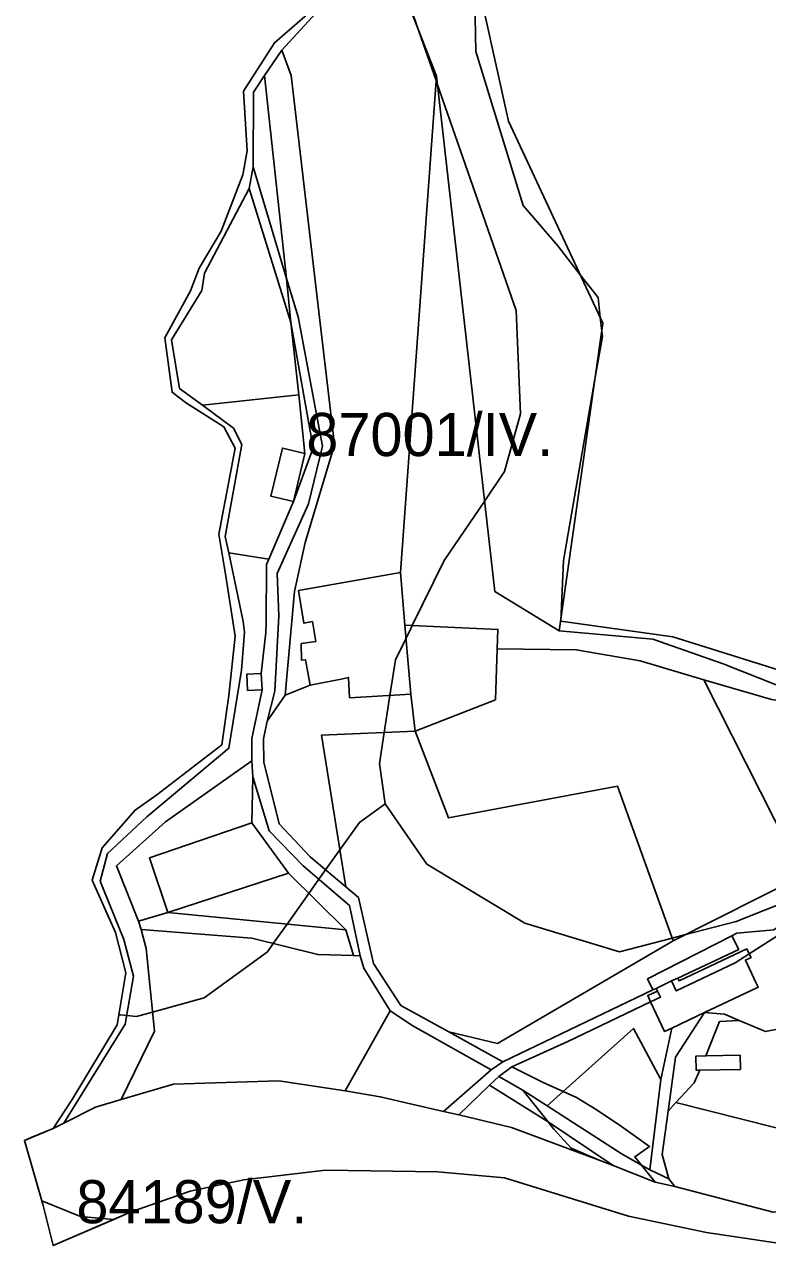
# Model space of a CAD drawing. Extents: x -477304 to -465429, y -1159113 to -1149210.
# Drawn here: x -476424 to -476165.5, y -1154811.2 to -1154386.5 of the extents above; entities that cross this region are included whole.
import ezdxf

# ---------------------------------------------------------------- set-up
doc = ezdxf.new("R2010")
doc.units = 0
for name, color, linetype in [('BPEJ_s', 7, 'Continuous'), ('ostatni_s', 7, 'Continuous'), ('PUPFL_s', 7, 'Continuous'), ('sad_s', 7, 'Continuous'), ('trav_porost_s', 7, 'Continuous'), ('voda_s', 7, 'Continuous'), ('zahrada_s', 7, 'Continuous')]:
    doc.layers.add(name, color=color, linetype=linetype)

msp = doc.modelspace()

# ---------------------------------------------------------------- linework, layer by layer
at = {"layer": 'BPEJ_s'}
msp.add_line((-476424, -1154774.59), (-476421.77, -1154782.29), dxfattribs=at)
for points in [[(-476296, -1154362.5), (-476286.82, -1154388.85), (-476280.84, -1154406.04), (-476280.42, -1154407.25), (-476253, -1154486), (-476251.5, -1154522), (-476257, -1154542), (-476263.93, -1154552.24), (-476278, -1154573), (-476289.11, -1154595.55), (-476289.63, -1154596.61), (-476291.28, -1154599.94), (-476295, -1154607.5), (-476296.89, -1154619.87), (-476298.86, -1154632.76), (-476300.5, -1154643.5), (-476298.5, -1154657.5), (-476307.5, -1154664), (-476314.31, -1154673.57), (-476319.26, -1154680.54), (-476321.57, -1154683.79), (-476325.08, -1154688.72), (-476332.68, -1154699.41), (-476337.44, -1154706.1), (-476339.5, -1154709), (-476361.5, -1154725), (-476379.46, -1154729.97), (-476385, -1154731.5), (-476388.39, -1154731.18), (-476390.61, -1154730.98), (-476391.14, -1154730.93), (-476388.72, -1154716.36), (-476392.27, -1154702.32), (-476400.43, -1154684.13), (-476396.97, -1154672.91), (-476385.5, -1154659.74), (-476377.93, -1154654.43), (-476355.38, -1154636.99), (-476352.89, -1154619.91), (-476350.67, -1154599.28), (-476353.92, -1154578.34), (-476356.44, -1154563.75), (-476350.71, -1154533.84), (-476354.61, -1154526.51), (-476368, -1154518), (-476372.66, -1154514.46), (-476375.12, -1154495.48), (-476366.22, -1154479.23), (-476363.24, -1154471.25), (-476355.56, -1154458.39), (-476348.01, -1154438.89), (-476346.57, -1154430.47), (-476347.83, -1154409.7), (-476337.07, -1154392.92), (-476324.76, -1154382.25)], [(-476135.67, -1154682.27), (-476176.5, -1154698.5), (-476194.42, -1154703.15), (-476198.75, -1154704.27), (-476217, -1154709), (-476250, -1154699), (-476284, -1154678.5), (-476298.5, -1154657.5), (-476300.5, -1154643.5), (-476298.86, -1154632.76), (-476296.89, -1154619.87), (-476295, -1154607.5), (-476291.28, -1154599.94), (-476289.63, -1154596.61), (-476289.11, -1154595.55), (-476278, -1154573), (-476263.93, -1154552.24), (-476257, -1154542), (-476251.5, -1154522), (-476253, -1154486), (-476280.42, -1154407.25), (-476280.84, -1154406.04), (-476286.82, -1154388.85), (-476296, -1154362.5)], [(-476267.61, -1154366.03), (-476267, -1154396), (-476250.5, -1154449.5), (-476238.5, -1154463.5), (-476230.68, -1154473.56), (-476224.5, -1154481.5), (-476223.73, -1154488.41), (-476223.2, -1154493.16), (-476223, -1154495), (-476225.57, -1154509.85), (-476236.5, -1154573), (-476237.5, -1154594), (-476198.5, -1154599.5), (-476160, -1154611.5)], [(-476267.61, -1154366.03), (-476267, -1154396), (-476250.5, -1154449.5), (-476238.5, -1154463.5), (-476230.68, -1154473.56), (-476224.5, -1154481.5), (-476223.73, -1154488.41), (-476223.2, -1154493.16), (-476223, -1154495), (-476225.57, -1154509.85), (-476236.5, -1154573), (-476237.5, -1154594)], [(-476237.5, -1154594), (-476198.5, -1154599.5), (-476160, -1154611.5)], [(-476135.67, -1154682.27), (-476176.5, -1154698.5), (-476194.42, -1154703.15), (-476198.75, -1154704.27), (-476217, -1154709), (-476250, -1154699), (-476284, -1154678.5), (-476298.5, -1154657.5), (-476307.5, -1154664), (-476314.31, -1154673.57), (-476319.26, -1154680.54), (-476321.57, -1154683.79), (-476325.08, -1154688.72), (-476332.68, -1154699.41), (-476337.44, -1154706.1), (-476339.5, -1154709), (-476361.5, -1154725), (-476379.46, -1154729.97), (-476385, -1154731.5), (-476388.39, -1154731.18), (-476390.61, -1154730.98), (-476391.14, -1154730.93), (-476391.71, -1154734.39), (-476407.45, -1154760.38), (-476414.05, -1154770.46), (-476421.61, -1154773.6), (-476424, -1154774.59)], [(-476421.77, -1154782.29), (-476417.9, -1154795.64), (-476417.9, -1154795.64), (-476404.5, -1154801), (-476392.93, -1154802.09), (-476386.83, -1154799.46), (-476366.37, -1154792.2), (-476347.65, -1154788.32), (-476319.3, -1154784.9), (-476280.22, -1154785.49), (-476257.01, -1154787.6), (-476213.88, -1154800.9), (-476186.81, -1154806.62), (-476159.5, -1154810.64)]]:
    msp.add_lwpolyline(points, dxfattribs=at)
msp.add_lwpolyline([(-476392.93, -1154802.09), (-476413.96, -1154811.16), (-476417.45, -1154797.2), (-476417.9, -1154795.64), (-476417.9, -1154795.64), (-476404.5, -1154801)], close=True, dxfattribs=at)
at = {"layer": 'ostatni_s'}
for points in [[(-476316.12, -1154532.77), (-476326.32, -1154566.63), (-476330.07, -1154583.78), (-476333.37, -1154619.77), (-476339.52, -1154628.76), (-476336.89, -1154618.41), (-476335.56, -1154592.24), (-476336.08, -1154577.42), (-476325.15, -1154553.27), (-476320.29, -1154533.23), (-476328.84, -1154488.25), (-476332.87, -1154474.84), (-476340.47, -1154404.31), (-476334.48, -1154395.5), (-476331.19, -1154404.34), (-476322.97, -1154474.7)], [(-476323.55, -1154533.75), (-476331.29, -1154490.17), (-476332.87, -1154474.84), (-476328.84, -1154488.25), (-476320.29, -1154533.23), (-476325.15, -1154553.27), (-476336.08, -1154577.42), (-476335.56, -1154592.24), (-476336.89, -1154618.41), (-476339.52, -1154628.76), (-476340.89, -1154635.01), (-476340.79, -1154643.03), (-476335.36, -1154664.5), (-476324.65, -1154676.02), (-476312.26, -1154686.42), (-476307.85, -1154690.13), (-476302.58, -1154713.13), (-476293.04, -1154727.65), (-476276.4, -1154736.89), (-476257.57, -1154747.22), (-476261.71, -1154750.06), (-476288.93, -1154734.8), (-476296.82, -1154729.55), (-476305.95, -1154714.68), (-476307.26, -1154710.42), (-476310.98, -1154692.9), (-476327.06, -1154679.07), (-476338.83, -1154666.91), (-476344.6, -1154648.19), (-476344.86, -1154642.65), (-476344.91, -1154634.79), (-476341.33, -1154617.86), (-476341.61, -1154612.22), (-476340.04, -1154597.96), (-476339.93, -1154594.46), (-476339.78, -1154574.3), (-476338.98, -1154572.43), (-476330.45, -1154552.44)], [(-476330.45, -1154552.44), (-476326.49, -1154535.73), (-476328.52, -1154515.32), (-476331.29, -1154490.17), (-476323.55, -1154533.75)], [(-476326.49, -1154535.73), (-476330.45, -1154552.44), (-476338.26, -1154550.59), (-476334.3, -1154533.88)], [(-476346.4, -1154618.11), (-476341.33, -1154617.86), (-476344.91, -1154634.79), (-476344.86, -1154642.65), (-476374.89, -1154663.87), (-476391.99, -1154679.1), (-476384.38, -1154698.39), (-476383.37, -1154701.23), (-476381.66, -1154707.82), (-476378.81, -1154736.56), (-476390.41, -1154760.37), (-476399.28, -1154763), (-476410.25, -1154768.54), (-476388.91, -1154734.17), (-476386.02, -1154717.52), (-476389.47, -1154704.78), (-476397.69, -1154684.47), (-476395.05, -1154674.78), (-476381.45, -1154662.09), (-476352.89, -1154638.23), (-476348.47, -1154611.07), (-476347.41, -1154597.82), (-476347.95, -1154594.2), (-476352.96, -1154570.23), (-476338.98, -1154572.43), (-476339.78, -1154574.3), (-476339.93, -1154594.46), (-476340.04, -1154597.96), (-476341.61, -1154612.22), (-476346.68, -1154612.47)], [(-476310.9, -1154620.67), (-476311.3, -1154613.57), (-476313.81, -1154614.18), (-476324.63, -1154616.26), (-476326.23, -1154607.48), (-476327.69, -1154607.56), (-476327.7, -1154601.82), (-476322.7, -1154601.12), (-476323.83, -1154594.21), (-476326.82, -1154594.74), (-476328.68, -1154583.38), (-476293.18, -1154577.08), (-476291.65, -1154595.44), (-476289.65, -1154619.46)], [(-476346.68, -1154612.47), (-476341.61, -1154612.22), (-476341.33, -1154617.86), (-476346.4, -1154618.11)], [(-476196.33, -1154719.12), (-476196.8, -1154718.13), (-476175.59, -1154708.18), (-476177.93, -1154703.42), (-476176.24, -1154702.49), (-476163.4, -1154701.34), (-476130.13, -1154678.46), (-476129.17, -1154680.68), (-476162.29, -1154703.52), (-476171.9, -1154709.68), (-476172.72, -1154707.98)], [(-476175.38, -1154732.86), (-476180.53, -1154730.65), (-476187.48, -1154730.16), (-476169.24, -1154721.57), (-476168.8, -1154721.36), (-476169.61, -1154719.63), (-476173.24, -1154711.89), (-476171.28, -1154710.96), (-476171.9, -1154709.68), (-476162.29, -1154703.52), (-476157.81, -1154726.68), (-476157.54, -1154728.08), (-476156.24, -1154734.8), (-476166.3, -1154736.74)], [(-476202.83, -1154724.8), (-476203.83, -1154722.66), (-476204.27, -1154721.72), (-476198.93, -1154719.15), (-476197.32, -1154722.6), (-476176.84, -1154712.84), (-476171.9, -1154709.68), (-476171.28, -1154710.96), (-476173.24, -1154711.89), (-476169.61, -1154719.63), (-476168.8, -1154721.36), (-476169.24, -1154721.57), (-476187.48, -1154730.16), (-476198.87, -1154735.52), (-476201.38, -1154736.7), (-476206.22, -1154726.43)], [(-476197.32, -1154722.6), (-476198.93, -1154719.15), (-476196.8, -1154718.13), (-476196.33, -1154719.12), (-476172.72, -1154707.98), (-476171.9, -1154709.68), (-476176.84, -1154712.84)], [(-476207.24, -1154724.26), (-476206.22, -1154726.43), (-476234.99, -1154740.22), (-476254.52, -1154749.03), (-476258.96, -1154752.37), (-476262.21, -1154755.33), (-476272.91, -1154765.69), (-476278.31, -1154764.52), (-476261.71, -1154750.06), (-476257.57, -1154747.22), (-476205.41, -1154722.27), (-476204.27, -1154721.72), (-476203.83, -1154722.66)], [(-476206.22, -1154726.43), (-476207.24, -1154724.26), (-476203.83, -1154722.66), (-476202.83, -1154724.8)], [(-476212.19, -1154735.64), (-476236.66, -1154757.59), (-476243.58, -1154754.44), (-476254.52, -1154749.03), (-476234.99, -1154740.22), (-476206.22, -1154726.43), (-476201.38, -1154736.7), (-476198.87, -1154735.52), (-476202.67, -1154753.39)], [(-476206.51, -1154784.85), (-476202.67, -1154753.39), (-476198.87, -1154735.52), (-476187.48, -1154730.16), (-476197.53, -1154745.68), (-476200.12, -1154764.43), (-476202.2, -1154779.49), (-476199.92, -1154787.92)], [(-476236.66, -1154757.59), (-476212.19, -1154735.64), (-476202.67, -1154753.39), (-476206.51, -1154784.85), (-476209.36, -1154783.24), (-476211.75, -1154780.27), (-476206.56, -1154776.66), (-476216.38, -1154769.72), (-476225.11, -1154763.86), (-476232.02, -1154759.7)], [(-476174.99, -1154749.93), (-476175.08, -1154744.99), (-476186.99, -1154745.21), (-476182.21, -1154733.26), (-476175.38, -1154732.86), (-476166.3, -1154736.74), (-476156.24, -1154734.8), (-476151.49, -1154773.02), (-476197.51, -1154761.46), (-476191.03, -1154754.54), (-476189.15, -1154750.19)], [(-476190.45, -1154745.27), (-476186.99, -1154745.21), (-476175.08, -1154744.99), (-476174.99, -1154749.93), (-476189.15, -1154750.19), (-476190.36, -1154750.21)], [(-476250.7, -1154757.16), (-476258.96, -1154752.37), (-476254.52, -1154749.03), (-476243.58, -1154754.44), (-476236.66, -1154757.59), (-476242.25, -1154762.6)], [(-476262.21, -1154755.33), (-476258.96, -1154752.37), (-476250.7, -1154757.16), (-476241.9, -1154768.17)], [(-476241.9, -1154768.17), (-476239.9, -1154770.68), (-476233.85, -1154777.26), (-476224.17, -1154781.46), (-476254.6, -1154770.1), (-476272.91, -1154765.69), (-476262.21, -1154755.33)], [(-476219.25, -1154783.35), (-476241.9, -1154768.17), (-476250.7, -1154757.16), (-476242.25, -1154762.6), (-476216.12, -1154779.43), (-476209.36, -1154783.24), (-476204.6, -1154789.16)], [(-476216.12, -1154779.43), (-476242.25, -1154762.6), (-476236.66, -1154757.59), (-476232.02, -1154759.7), (-476225.11, -1154763.86), (-476216.38, -1154769.72), (-476206.56, -1154776.66), (-476211.75, -1154780.27), (-476209.36, -1154783.24)], [(-476233.85, -1154777.26), (-476239.9, -1154770.68), (-476241.9, -1154768.17), (-476219.25, -1154783.35), (-476224.17, -1154781.46)], [(-476206.51, -1154784.85), (-476199.92, -1154787.92), (-476197.83, -1154790.6), (-476204.6, -1154789.16), (-476209.36, -1154783.24)]]:
    msp.add_lwpolyline(points, close=True, dxfattribs=at)
at = {"layer": 'PUPFL_s'}
msp.add_lwpolyline([(-476304.09, -1154294.52), (-476291.66, -1154259.44), (-476292.16, -1154225.65), (-476267.11, -1154228.72), (-476263.77, -1154256.99), (-476273.31, -1154288.55), (-476269.2, -1154333.55), (-476268.73, -1154360.94), (-476255.64, -1154420.18), (-476222.81, -1154490.38), (-476237.98, -1154597.39), (-476260.36, -1154583.68), (-476280.73, -1154404.52), (-476300.95, -1154352.54), (-476288.06, -1154334.82), (-476302.82, -1154308.33)], close=True, dxfattribs=at)
msp.add_lwpolyline([(-476156.97, -1154618.41), (-476181.02, -1154608.9), (-476205.4, -1154600.25), (-476237.98, -1154597.39), (-476222.81, -1154490.38), (-476255.64, -1154420.18), (-476268.73, -1154360.94)], dxfattribs=at)
at = {"layer": 'sad_s'}
msp.add_lwpolyline([(-476320.67, -1154633.66), (-476288.08, -1154632.32), (-476276.52, -1154662.47), (-476217.72, -1154651.45), (-476198.43, -1154705.16), (-476259.47, -1154740.95), (-476276.4, -1154736.89), (-476293.04, -1154727.65), (-476302.58, -1154713.13), (-476307.85, -1154690.13), (-476312.26, -1154686.42)], close=True, dxfattribs=at)
at = {"layer": 'trav_porost_s'}
for points in [[(-476300.95, -1154352.54), (-476280.73, -1154404.52), (-476293.18, -1154577.08), (-476328.68, -1154583.38), (-476326.82, -1154594.74), (-476323.83, -1154594.21), (-476322.7, -1154601.12), (-476327.7, -1154601.82), (-476327.69, -1154607.56), (-476326.23, -1154607.48), (-476324.63, -1154616.26), (-476333.37, -1154619.77), (-476330.07, -1154583.78), (-476326.32, -1154566.63), (-476316.12, -1154532.77), (-476322.97, -1154474.7), (-476331.19, -1154404.34), (-476334.48, -1154395.5), (-476322.71, -1154382.59)], [(-476163.4, -1154701.34), (-476176.24, -1154702.49), (-476177.93, -1154703.42), (-476207.3, -1154718.41), (-476205.41, -1154722.27), (-476257.57, -1154747.22), (-476276.4, -1154736.89), (-476259.47, -1154740.95), (-476198.43, -1154705.16), (-476153.3, -1154682.48)]]:
    msp.add_lwpolyline(points, dxfattribs=at)
for points in [[(-476340.47, -1154404.31), (-476332.87, -1154474.84), (-476344.49, -1154436), (-476344.36, -1154410.04)], [(-476291.65, -1154595.44), (-476293.18, -1154577.08), (-476280.73, -1154404.52), (-476260.36, -1154583.68), (-476237.98, -1154597.39), (-476205.4, -1154600.25), (-476181.02, -1154608.9), (-476156.97, -1154618.41), (-476121.26, -1154628.12), (-476164.18, -1154621.32), (-476187.76, -1154614.43), (-476209.8, -1154607.87), (-476232.07, -1154603.98), (-476259.55, -1154603.63), (-476259.31, -1154596.89)], [(-476331.29, -1154490.17), (-476345.89, -1154443.54), (-476344.49, -1154436), (-476332.87, -1154474.84)], [(-476362.12, -1154518.96), (-476370.12, -1154513.09), (-476372.86, -1154496.23), (-476362.31, -1154479.08), (-476361.4, -1154472.98), (-476345.89, -1154443.54), (-476331.29, -1154490.17), (-476328.52, -1154515.32)], [(-476348.41, -1154532.63), (-476351.3, -1154526.89), (-476362.12, -1154518.96), (-476328.52, -1154515.32), (-476326.49, -1154535.73), (-476334.3, -1154533.88), (-476338.26, -1154550.59), (-476330.45, -1154552.44), (-476338.98, -1154572.43), (-476352.96, -1154570.23), (-476354.14, -1154564.61)], [(-476260.17, -1154621.36), (-476288.08, -1154632.32), (-476289.65, -1154619.46), (-476291.65, -1154595.44), (-476259.31, -1154596.89), (-476259.55, -1154603.63)], [(-476288.08, -1154632.32), (-476260.17, -1154621.36), (-476259.55, -1154603.63), (-476232.07, -1154603.98), (-476209.8, -1154607.87), (-476187.76, -1154614.43), (-476153.3, -1154682.48), (-476198.43, -1154705.16), (-476217.72, -1154651.45), (-476276.52, -1154662.47)], [(-476187.76, -1154614.43), (-476164.18, -1154621.32), (-476121.26, -1154628.12), (-476096.08, -1154627.01), (-476068.28, -1154614.39), (-476065.08, -1154619.8), (-476114.35, -1154658.78), (-476153.3, -1154682.48)], [(-476344.6, -1154648.19), (-476344.89, -1154664.15), (-476380.53, -1154676.31), (-476374.09, -1154695.38), (-476384.38, -1154698.39), (-476391.99, -1154679.1), (-476374.89, -1154663.87), (-476344.86, -1154642.65)], [(-476344.89, -1154664.15), (-476344.6, -1154648.19), (-476338.83, -1154666.91), (-476327.06, -1154679.07), (-476310.98, -1154692.9), (-476307.26, -1154710.42), (-476309.57, -1154710.35), (-476312.24, -1154701.4), (-476332.16, -1154681.72)], [(-476380.53, -1154676.31), (-476344.89, -1154664.15), (-476332.16, -1154681.72), (-476374.09, -1154695.38)], [(-476312.24, -1154701.4), (-476374.09, -1154695.38), (-476332.16, -1154681.72)], [(-476374.09, -1154695.38), (-476312.24, -1154701.4), (-476309.57, -1154710.35), (-476321.97, -1154709.96), (-476344.91, -1154704.23), (-476383.37, -1154701.23), (-476384.38, -1154698.39)], [(-476372.21, -1154754.98), (-476390.41, -1154760.37), (-476378.81, -1154736.56), (-476381.66, -1154707.82), (-476383.37, -1154701.23), (-476344.91, -1154704.23), (-476321.97, -1154709.96), (-476309.57, -1154710.35), (-476307.26, -1154710.42), (-476305.95, -1154714.68), (-476296.82, -1154729.55), (-476312.47, -1154757.37), (-476335.5, -1154753.91)], [(-476205.41, -1154722.27), (-476207.3, -1154718.41), (-476177.93, -1154703.42), (-476175.59, -1154708.18), (-476196.8, -1154718.13), (-476198.93, -1154719.15), (-476204.27, -1154721.72)], [(-476261.71, -1154750.06), (-476278.31, -1154764.52), (-476300.24, -1154759.4), (-476312.47, -1154757.37), (-476296.82, -1154729.55), (-476288.93, -1154734.8)], [(-476182.21, -1154733.26), (-476186.99, -1154745.21), (-476190.45, -1154745.27), (-476190.36, -1154750.21), (-476189.15, -1154750.19), (-476191.03, -1154754.54), (-476197.51, -1154761.46), (-476200.12, -1154764.43), (-476197.53, -1154745.68), (-476187.48, -1154730.16), (-476180.53, -1154730.65), (-476175.38, -1154732.86)], [(-476199.92, -1154787.92), (-476202.2, -1154779.49), (-476200.12, -1154764.43), (-476197.51, -1154761.46), (-476151.49, -1154773.02), (-476148.23, -1154799.19), (-476163.64, -1154799.53), (-476197.83, -1154790.6)]]:
    msp.add_lwpolyline(points, close=True, dxfattribs=at)
at = {"layer": 'voda_s'}
for points in [[(-476322.71, -1154382.59), (-476334.48, -1154395.5), (-476340.47, -1154404.31), (-476344.36, -1154410.04), (-476344.49, -1154436), (-476345.89, -1154443.54), (-476361.4, -1154472.98), (-476362.31, -1154479.08), (-476372.86, -1154496.23), (-476370.12, -1154513.09), (-476362.12, -1154518.96), (-476351.3, -1154526.89), (-476348.41, -1154532.63), (-476354.14, -1154564.61), (-476352.96, -1154570.23), (-476347.95, -1154594.2), (-476347.41, -1154597.82), (-476348.47, -1154611.07), (-476352.89, -1154638.23), (-476381.45, -1154662.09), (-476395.05, -1154674.78), (-476397.69, -1154684.47), (-476389.47, -1154704.78), (-476386.02, -1154717.52), (-476388.91, -1154734.17), (-476410.25, -1154768.54), (-476414.05, -1154770.46), (-476407.45, -1154760.38), (-476391.71, -1154734.39), (-476388.72, -1154716.36), (-476392.27, -1154702.32), (-476400.43, -1154684.13), (-476396.97, -1154672.91), (-476385.5, -1154659.74), (-476377.93, -1154654.43), (-476355.38, -1154636.99), (-476352.89, -1154619.91), (-476350.67, -1154599.28), (-476353.92, -1154578.34), (-476356.44, -1154563.75), (-476350.71, -1154533.84), (-476354.61, -1154526.51), (-476368, -1154518), (-476372.66, -1154514.46), (-476375.12, -1154495.48), (-476366.22, -1154479.23), (-476363.24, -1154471.25), (-476355.56, -1154458.39), (-476348.01, -1154438.89), (-476346.57, -1154430.47), (-476347.83, -1154409.7), (-476337.07, -1154392.92), (-476324.76, -1154382.25)], [(-476159.5, -1154810.64), (-476186.81, -1154806.62), (-476213.88, -1154800.9), (-476257.01, -1154787.6), (-476280.22, -1154785.49), (-476319.3, -1154784.9), (-476347.65, -1154788.32), (-476366.37, -1154792.2), (-476386.83, -1154799.46), (-476413.96, -1154811.16), (-476417.45, -1154797.2), (-476424, -1154774.59), (-476414.05, -1154770.46), (-476410.25, -1154768.54), (-476399.28, -1154763), (-476390.41, -1154760.37), (-476372.21, -1154754.98), (-476335.5, -1154753.91), (-476312.47, -1154757.37), (-476300.24, -1154759.4), (-476278.31, -1154764.52), (-476272.91, -1154765.69), (-476254.6, -1154770.1), (-476224.17, -1154781.46), (-476219.25, -1154783.35), (-476204.6, -1154789.16), (-476197.83, -1154790.6), (-476163.64, -1154799.53)]]:
    msp.add_lwpolyline(points, dxfattribs=at)
at = {"layer": 'zahrada_s'}
msp.add_lwpolyline([(-476324.65, -1154676.02), (-476335.36, -1154664.5), (-476340.79, -1154643.03), (-476340.89, -1154635.01), (-476339.52, -1154628.76), (-476333.37, -1154619.77), (-476324.63, -1154616.26), (-476313.81, -1154614.18), (-476311.3, -1154613.57), (-476310.9, -1154620.67), (-476289.65, -1154619.46), (-476288.08, -1154632.32), (-476320.67, -1154633.66), (-476312.26, -1154686.42)], close=True, dxfattribs=at)

# ---------------------------------------------------------------- texts
at = {"layer": 'BPEJ_s'}
for s, p in [('87001/IV.', (-476325.97, -1154536.63)), ('84189/V.', (-476405.93, -1154803.4))]:
    msp.add_text(s, height=15, dxfattribs=at).set_placement(p)

doc.saveas('drawing.dxf')
